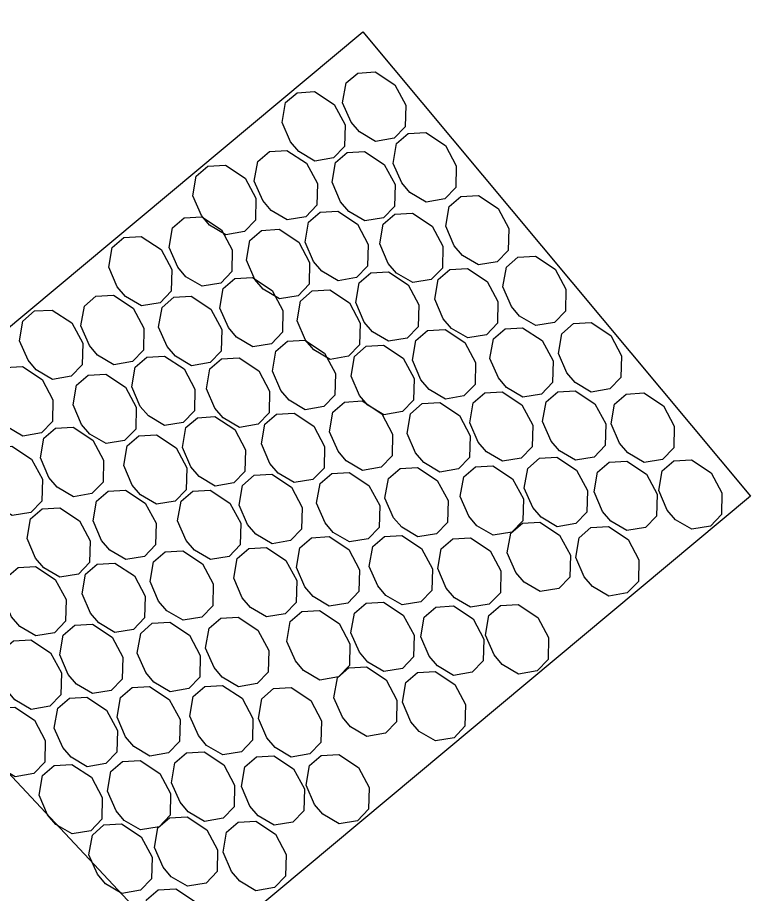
# Model space of a CAD drawing. Extents: x 2042995 to 2043795, y 305365 to 306249.
# Drawn here: x 2043439.78 to 2043449.47, y 306074.97 to 306086.56 of the extents above; entities that cross this region are included whole.
import ezdxf

# ---------------------------------------------------------------- set-up
doc = ezdxf.new("R2010")
doc.units = 0
doc.layers.add('BR_GROUND LINES', color=7, linetype='Continuous')
doc.layers.add('BR_TEXT', color=7, linetype='Continuous')

msp = doc.modelspace()

# ---------------------------------------------------------------- linework, layer by layer
at = {"layer": 'BR_GROUND LINES'}
msp.add_line((2043407.059, 306111.357), (2043441.304, 306074.815), dxfattribs=at)
at = {"layer": 'BR_TEXT'}
msp.add_lwpolyline([(2043436.066, 306077.563), (2043435.136, 306078.676), (2043444.347, 306086.368), (2043449.475, 306080.228), (2043440.265, 306072.536), (2043439.335, 306073.649)], dxfattribs=at)
for points in [[(2043444.28, 306085.824), (2043444.512, 306085.838), (2043444.772, 306085.666), (2043444.915, 306085.4), (2043444.908, 306085.112), (2043444.762, 306084.961), (2043444.515, 306084.919), (2043444.302, 306085.045), (2043444.193, 306085.173), (2043444.08, 306085.431), (2043444.126, 306085.692)], [(2043443.479, 306085.564), (2043443.711, 306085.578), (2043443.971, 306085.406), (2043444.114, 306085.14), (2043444.107, 306084.852), (2043443.961, 306084.701), (2043443.714, 306084.659), (2043443.501, 306084.785), (2043443.392, 306084.913), (2043443.28, 306085.171), (2043443.325, 306085.432)], [(2043444.949, 306085.023), (2043445.182, 306085.036), (2043445.442, 306084.865), (2043445.584, 306084.598), (2043445.577, 306084.31), (2043445.431, 306084.159), (2043445.185, 306084.117), (2043444.971, 306084.243), (2043444.862, 306084.371), (2043444.75, 306084.629), (2043444.795, 306084.89)], [(2043443.112, 306084.788), (2043443.344, 306084.801), (2043443.605, 306084.63), (2043443.747, 306084.363), (2043443.74, 306084.075), (2043443.594, 306083.924), (2043443.348, 306083.882), (2043443.134, 306084.008), (2043443.025, 306084.136), (2043442.913, 306084.394), (2043442.958, 306084.655)], [(2043444.14, 306084.773), (2043444.372, 306084.786), (2043444.632, 306084.615), (2043444.775, 306084.348), (2043444.768, 306084.06), (2043444.622, 306083.909), (2043444.375, 306083.868), (2043444.162, 306083.994), (2043444.053, 306084.122), (2043443.941, 306084.379), (2043443.986, 306084.64)], [(2043442.3, 306084.591), (2043442.533, 306084.605), (2043442.793, 306084.433), (2043442.935, 306084.167), (2043442.928, 306083.879), (2043442.782, 306083.728), (2043442.536, 306083.686), (2043442.322, 306083.812), (2043442.213, 306083.94), (2043442.101, 306084.198), (2043442.146, 306084.459)], [(2043445.644, 306084.191), (2043445.876, 306084.205), (2043446.136, 306084.033), (2043446.279, 306083.767), (2043446.272, 306083.479), (2043446.126, 306083.328), (2043445.879, 306083.286), (2043445.665, 306083.412), (2043445.557, 306083.54), (2043445.444, 306083.798), (2043445.49, 306084.058)], [(2043443.784, 306083.983), (2043444.017, 306083.996), (2043444.277, 306083.825), (2043444.419, 306083.558), (2043444.412, 306083.27), (2043444.266, 306083.119), (2043444.02, 306083.077), (2043443.806, 306083.203), (2043443.697, 306083.331), (2043443.585, 306083.589), (2043443.63, 306083.85)], [(2043444.772, 306083.957), (2043445.005, 306083.971), (2043445.265, 306083.799), (2043445.407, 306083.533), (2043445.4, 306083.245), (2043445.254, 306083.094), (2043445.008, 306083.052), (2043444.794, 306083.178), (2043444.685, 306083.306), (2043444.573, 306083.564), (2043444.618, 306083.825)], [(2043441.987, 306083.91), (2043442.219, 306083.923), (2043442.479, 306083.752), (2043442.622, 306083.485), (2043442.615, 306083.197), (2043442.469, 306083.046), (2043442.223, 306083.004), (2043442.009, 306083.13), (2043441.9, 306083.258), (2043441.788, 306083.516), (2043441.833, 306083.777)], [(2043443.009, 306083.743), (2043443.241, 306083.757), (2043443.501, 306083.585), (2043443.644, 306083.319), (2043443.637, 306083.031), (2043443.491, 306082.879), (2043443.244, 306082.838), (2043443.03, 306082.964), (2043442.922, 306083.092), (2043442.809, 306083.35), (2043442.855, 306083.61)], [(2043441.186, 306083.65), (2043441.418, 306083.663), (2043441.679, 306083.492), (2043441.821, 306083.225), (2043441.814, 306082.937), (2043441.668, 306082.786), (2043441.422, 306082.744), (2043441.208, 306082.87), (2043441.099, 306082.998), (2043440.987, 306083.256), (2043441.032, 306083.517)], [(2043446.4, 306083.388), (2043446.632, 306083.402), (2043446.892, 306083.23), (2043447.035, 306082.964), (2043447.028, 306082.676), (2043446.882, 306082.524), (2043446.635, 306082.483), (2043446.421, 306082.609), (2043446.313, 306082.737), (2043446.2, 306082.995), (2043446.246, 306083.255)], [(2043445.499, 306083.227), (2043445.732, 306083.24), (2043445.992, 306083.069), (2043446.134, 306082.802), (2043446.127, 306082.514), (2043445.982, 306082.363), (2043445.735, 306082.321), (2043445.521, 306082.447), (2043445.412, 306082.575), (2043445.3, 306082.833), (2043445.345, 306083.094)], [(2043442.656, 306083.108), (2043442.889, 306083.122), (2043443.149, 306082.95), (2043443.292, 306082.683), (2043443.285, 306082.396), (2043443.139, 306082.244), (2043442.892, 306082.203), (2043442.678, 306082.329), (2043442.57, 306082.457), (2043442.457, 306082.714), (2043442.503, 306082.975)], [(2043444.454, 306083.181), (2043444.686, 306083.195), (2043444.946, 306083.023), (2043445.089, 306082.757), (2043445.082, 306082.469), (2043444.936, 306082.318), (2043444.689, 306082.276), (2043444.476, 306082.402), (2043444.367, 306082.53), (2043444.255, 306082.788), (2043444.3, 306083.048)], [(2043443.678, 306082.942), (2043443.91, 306082.955), (2043444.171, 306082.784), (2043444.313, 306082.517), (2043444.306, 306082.229), (2043444.16, 306082.078), (2043443.914, 306082.036), (2043443.7, 306082.162), (2043443.591, 306082.29), (2043443.479, 306082.548), (2043443.524, 306082.809)], [(2043440.819, 306082.873), (2043441.052, 306082.886), (2043441.312, 306082.715), (2043441.454, 306082.448), (2043441.447, 306082.16), (2043441.302, 306082.009), (2043441.055, 306081.967), (2043440.841, 306082.093), (2043440.732, 306082.221), (2043440.62, 306082.479), (2043440.665, 306082.74)], [(2043441.847, 306082.858), (2043442.08, 306082.872), (2043442.34, 306082.7), (2043442.482, 306082.434), (2043442.475, 306082.146), (2043442.329, 306081.994), (2043442.083, 306081.953), (2043441.869, 306082.079), (2043441.76, 306082.207), (2043441.648, 306082.465), (2043441.693, 306082.725)], [(2043440.007, 306082.677), (2043440.24, 306082.69), (2043440.5, 306082.519), (2043440.643, 306082.252), (2043440.636, 306081.964), (2043440.49, 306081.813), (2043440.243, 306081.771), (2043440.029, 306081.897), (2043439.921, 306082.025), (2043439.808, 306082.283), (2043439.853, 306082.544)], [(2043445.204, 306082.419), (2043445.436, 306082.432), (2043445.696, 306082.261), (2043445.839, 306081.994), (2043445.832, 306081.706), (2043445.686, 306081.555), (2043445.44, 306081.513), (2043445.226, 306081.639), (2043445.117, 306081.767), (2043445.005, 306082.025), (2043445.05, 306082.286)], [(2043446.229, 306082.443), (2043446.461, 306082.456), (2043446.721, 306082.285), (2043446.864, 306082.018), (2043446.857, 306081.73), (2043446.711, 306081.579), (2043446.464, 306081.537), (2043446.25, 306081.663), (2043446.142, 306081.791), (2043446.029, 306082.049), (2043446.075, 306082.31)], [(2043447.133, 306082.51), (2043447.366, 306082.523), (2043447.626, 306082.352), (2043447.768, 306082.085), (2043447.761, 306081.797), (2043447.615, 306081.646), (2043447.369, 306081.604), (2043447.155, 306081.73), (2043447.046, 306081.858), (2043446.934, 306082.116), (2043446.979, 306082.377)], [(2043443.351, 306082.276), (2043443.583, 306082.29), (2043443.843, 306082.118), (2043443.986, 306081.852), (2043443.979, 306081.564), (2043443.833, 306081.413), (2043443.587, 306081.371), (2043443.373, 306081.497), (2043443.264, 306081.625), (2043443.152, 306081.883), (2043443.197, 306082.144)], [(2043444.391, 306082.21), (2043444.623, 306082.224), (2043444.883, 306082.052), (2043445.026, 306081.786), (2043445.019, 306081.498), (2043444.873, 306081.347), (2043444.627, 306081.305), (2043444.413, 306081.431), (2043444.304, 306081.559), (2043444.192, 306081.817), (2043444.237, 306082.077)], [(2043441.492, 306082.068), (2043441.724, 306082.081), (2043441.984, 306081.91), (2043442.127, 306081.643), (2043442.12, 306081.355), (2043441.974, 306081.204), (2043441.727, 306081.163), (2043441.513, 306081.289), (2043441.405, 306081.416), (2043441.292, 306081.674), (2043441.338, 306081.935)], [(2043442.48, 306082.043), (2043442.712, 306082.056), (2043442.972, 306081.885), (2043443.115, 306081.618), (2043443.108, 306081.33), (2043442.962, 306081.179), (2043442.715, 306081.137), (2043442.501, 306081.263), (2043442.393, 306081.391), (2043442.28, 306081.649), (2043442.326, 306081.91)], [(2043439.615, 306081.928), (2043439.847, 306081.942), (2043440.107, 306081.77), (2043440.25, 306081.504), (2043440.243, 306081.216), (2043440.097, 306081.065), (2043439.85, 306081.023), (2043439.637, 306081.149), (2043439.528, 306081.277), (2043439.416, 306081.535), (2043439.461, 306081.795)], [(2043440.716, 306081.828), (2043440.948, 306081.842), (2043441.208, 306081.67), (2043441.351, 306081.404), (2043441.344, 306081.116), (2043441.198, 306080.965), (2043440.952, 306080.923), (2043440.738, 306081.049), (2043440.629, 306081.177), (2043440.517, 306081.435), (2043440.562, 306081.695)], [(2043446.925, 306081.609), (2043447.158, 306081.622), (2043447.418, 306081.451), (2043447.56, 306081.184), (2043447.553, 306080.896), (2043447.407, 306080.745), (2043447.161, 306080.703), (2043446.947, 306080.829), (2043446.838, 306080.957), (2043446.726, 306081.215), (2043446.771, 306081.476)], [(2043445.961, 306081.594), (2043446.193, 306081.608), (2043446.453, 306081.436), (2043446.596, 306081.169), (2043446.589, 306080.881), (2043446.443, 306080.73), (2043446.197, 306080.689), (2043445.983, 306080.815), (2043445.874, 306080.943), (2043445.762, 306081.2), (2043445.807, 306081.461)], [(2043447.831, 306081.579), (2043448.063, 306081.593), (2043448.324, 306081.421), (2043448.466, 306081.154), (2043448.459, 306080.867), (2043448.313, 306080.715), (2043448.067, 306080.674), (2043447.853, 306080.8), (2043447.744, 306080.928), (2043447.632, 306081.185), (2043447.677, 306081.446)], [(2043444.107, 306081.473), (2043444.339, 306081.487), (2043444.599, 306081.315), (2043444.742, 306081.049), (2043444.735, 306080.761), (2043444.589, 306080.61), (2043444.342, 306080.568), (2043444.129, 306080.694), (2043444.02, 306080.822), (2043443.908, 306081.08), (2043443.953, 306081.34)], [(2043445.132, 306081.452), (2043445.365, 306081.465), (2043445.625, 306081.294), (2043445.767, 306081.027), (2043445.76, 306080.739), (2043445.614, 306080.588), (2043445.368, 306080.546), (2043445.154, 306080.672), (2043445.045, 306080.8), (2043444.933, 306081.058), (2043444.978, 306081.319)], [(2043442.161, 306081.266), (2043442.393, 306081.28), (2043442.654, 306081.108), (2043442.796, 306080.842), (2043442.789, 306080.554), (2043442.643, 306080.403), (2043442.397, 306080.361), (2043442.183, 306080.487), (2043442.074, 306080.615), (2043441.962, 306080.873), (2043442.007, 306081.134)], [(2043443.207, 306081.312), (2043443.439, 306081.325), (2043443.699, 306081.154), (2043443.842, 306080.887), (2043443.835, 306080.599), (2043443.689, 306080.448), (2043443.442, 306080.407), (2043443.228, 306080.533), (2043443.12, 306080.66), (2043443.007, 306080.918), (2043443.053, 306081.179)], [(2043440.284, 306081.127), (2043440.517, 306081.14), (2043440.777, 306080.969), (2043440.919, 306080.702), (2043440.912, 306080.414), (2043440.766, 306080.263), (2043440.52, 306080.221), (2043440.306, 306080.347), (2043440.197, 306080.475), (2043440.085, 306080.733), (2043440.13, 306080.994)], [(2043441.385, 306081.027), (2043441.618, 306081.04), (2043441.878, 306080.869), (2043442.02, 306080.602), (2043442.013, 306080.314), (2043441.868, 306080.163), (2043441.621, 306080.121), (2043441.407, 306080.247), (2043441.299, 306080.375), (2043441.186, 306080.633), (2043441.231, 306080.894)], [(2043439.475, 306080.877), (2043439.707, 306080.89), (2043439.967, 306080.719), (2043440.11, 306080.452), (2043440.103, 306080.164), (2043439.957, 306080.013), (2043439.71, 306079.971), (2043439.497, 306080.097), (2043439.388, 306080.225), (2043439.276, 306080.483), (2043439.321, 306080.744)], [(2043446.683, 306080.729), (2043446.916, 306080.743), (2043447.176, 306080.571), (2043447.318, 306080.304), (2043447.311, 306080.016), (2043447.166, 306079.865), (2043446.919, 306079.824), (2043446.705, 306079.95), (2043446.597, 306080.078), (2043446.484, 306080.335), (2043446.529, 306080.596)], [(2043447.606, 306080.677), (2043447.838, 306080.691), (2043448.098, 306080.519), (2043448.241, 306080.253), (2043448.234, 306079.965), (2043448.088, 306079.814), (2043447.841, 306079.772), (2043447.628, 306079.898), (2043447.519, 306080.026), (2043447.407, 306080.284), (2043447.452, 306080.544)], [(2043448.462, 306080.696), (2043448.695, 306080.71), (2043448.955, 306080.538), (2043449.097, 306080.272), (2043449.09, 306079.984), (2043448.944, 306079.832), (2043448.698, 306079.791), (2043448.484, 306079.917), (2043448.375, 306080.045), (2043448.263, 306080.302), (2043448.308, 306080.563)], [(2043444.84, 306080.595), (2043445.073, 306080.608), (2043445.333, 306080.437), (2043445.476, 306080.17), (2043445.469, 306079.882), (2043445.323, 306079.731), (2043445.076, 306079.69), (2043444.862, 306079.816), (2043444.754, 306079.943), (2043444.641, 306080.201), (2043444.686, 306080.462)], [(2043445.836, 306080.616), (2043446.068, 306080.63), (2043446.328, 306080.458), (2043446.471, 306080.192), (2043446.464, 306079.904), (2043446.318, 306079.753), (2043446.071, 306079.711), (2043445.858, 306079.837), (2043445.749, 306079.965), (2043445.637, 306080.223), (2043445.682, 306080.483)], [(2043442.911, 306080.504), (2043443.144, 306080.517), (2043443.404, 306080.346), (2043443.546, 306080.079), (2043443.539, 306079.791), (2043443.393, 306079.64), (2043443.147, 306079.599), (2043442.933, 306079.725), (2043442.824, 306079.853), (2043442.712, 306080.11), (2043442.757, 306080.371)], [(2043443.936, 306080.528), (2043444.168, 306080.542), (2043444.428, 306080.37), (2043444.571, 306080.103), (2043444.564, 306079.815), (2043444.418, 306079.664), (2043444.172, 306079.623), (2043443.958, 306079.749), (2043443.849, 306079.877), (2043443.737, 306080.134), (2043443.782, 306080.395)], [(2043440.979, 306080.295), (2043441.211, 306080.309), (2043441.471, 306080.137), (2043441.614, 306079.871), (2043441.607, 306079.583), (2043441.461, 306079.431), (2043441.214, 306079.39), (2043441.001, 306079.516), (2043440.892, 306079.644), (2043440.78, 306079.901), (2043440.825, 306080.162)], [(2043442.098, 306080.295), (2043442.331, 306080.309), (2043442.591, 306080.137), (2043442.733, 306079.871), (2043442.726, 306079.583), (2043442.58, 306079.432), (2043442.334, 306079.39), (2043442.12, 306079.516), (2043442.011, 306079.644), (2043441.899, 306079.902), (2043441.944, 306080.163)], [(2043440.107, 306080.061), (2043440.34, 306080.075), (2043440.6, 306079.903), (2043440.742, 306079.637), (2043440.735, 306079.349), (2043440.589, 306079.198), (2043440.343, 306079.156), (2043440.129, 306079.282), (2043440.02, 306079.41), (2043439.908, 306079.668), (2043439.953, 306079.929)], [(2043446.458, 306079.871), (2043446.69, 306079.885), (2043446.95, 306079.713), (2043447.093, 306079.447), (2043447.086, 306079.159), (2043446.94, 306079.008), (2043446.693, 306078.966), (2043446.48, 306079.092), (2043446.371, 306079.22), (2043446.259, 306079.478), (2043446.304, 306079.739)], [(2043447.364, 306079.812), (2043447.596, 306079.826), (2043447.857, 306079.654), (2043447.999, 306079.387), (2043447.992, 306079.1), (2043447.846, 306078.948), (2043447.6, 306078.907), (2043447.386, 306079.033), (2043447.277, 306079.161), (2043447.165, 306079.418), (2043447.21, 306079.679)], [(2043443.668, 306079.679), (2043443.901, 306079.693), (2043444.161, 306079.521), (2043444.303, 306079.255), (2043444.296, 306078.967), (2043444.15, 306078.815), (2043443.904, 306078.774), (2043443.69, 306078.9), (2043443.581, 306079.028), (2043443.469, 306079.286), (2043443.514, 306079.546)], [(2043444.633, 306079.694), (2043444.865, 306079.708), (2043445.125, 306079.536), (2043445.268, 306079.269), (2043445.261, 306078.982), (2043445.115, 306078.83), (2043444.868, 306078.789), (2043444.654, 306078.915), (2043444.546, 306079.043), (2043444.433, 306079.3), (2043444.479, 306079.561)], [(2043445.538, 306079.664), (2043445.771, 306079.678), (2043446.031, 306079.506), (2043446.173, 306079.24), (2043446.167, 306078.952), (2043446.021, 306078.8), (2043445.774, 306078.759), (2043445.56, 306078.885), (2043445.452, 306079.013), (2043445.339, 306079.271), (2043445.384, 306079.531)], [(2043442.84, 306079.537), (2043443.072, 306079.55), (2043443.332, 306079.379), (2043443.475, 306079.112), (2043443.468, 306078.824), (2043443.322, 306078.673), (2043443.075, 306078.632), (2043442.861, 306078.758), (2043442.753, 306078.885), (2043442.64, 306079.143), (2043442.686, 306079.404)], [(2043441.735, 306079.492), (2043441.967, 306079.506), (2043442.227, 306079.334), (2043442.37, 306079.067), (2043442.363, 306078.78), (2043442.217, 306078.628), (2043441.97, 306078.587), (2043441.756, 306078.713), (2043441.648, 306078.841), (2043441.535, 306079.098), (2043441.581, 306079.359)], [(2043439.789, 306079.285), (2043440.021, 306079.299), (2043440.281, 306079.127), (2043440.424, 306078.86), (2043440.417, 306078.573), (2043440.271, 306078.421), (2043440.024, 306078.38), (2043439.811, 306078.506), (2043439.702, 306078.634), (2043439.59, 306078.891), (2043439.635, 306079.152)], [(2043440.834, 306079.331), (2043441.067, 306079.344), (2043441.327, 306079.173), (2043441.469, 306078.906), (2043441.462, 306078.618), (2043441.317, 306078.467), (2043441.07, 306078.425), (2043440.856, 306078.551), (2043440.747, 306078.679), (2043440.635, 306078.937), (2043440.68, 306079.198)], [(2043444.391, 306078.814), (2043444.623, 306078.828), (2043444.883, 306078.656), (2043445.026, 306078.39), (2043445.019, 306078.102), (2043444.873, 306077.95), (2043444.626, 306077.909), (2043444.413, 306078.035), (2043444.304, 306078.163), (2043444.191, 306078.421), (2043444.237, 306078.681)], [(2043445.313, 306078.762), (2043445.546, 306078.776), (2043445.806, 306078.604), (2043445.948, 306078.338), (2043445.941, 306078.05), (2043445.795, 306077.899), (2043445.549, 306077.857), (2043445.335, 306077.983), (2043445.226, 306078.111), (2043445.114, 306078.369), (2043445.159, 306078.63)], [(2043446.17, 306078.781), (2043446.402, 306078.795), (2043446.662, 306078.623), (2043446.805, 306078.357), (2043446.798, 306078.069), (2043446.652, 306077.918), (2043446.405, 306077.876), (2043446.191, 306078.002), (2043446.083, 306078.13), (2043445.97, 306078.388), (2043446.016, 306078.648)], [(2043442.468, 306078.614), (2043442.701, 306078.627), (2043442.961, 306078.456), (2043443.103, 306078.189), (2043443.096, 306077.901), (2043442.95, 306077.75), (2043442.704, 306077.708), (2043442.49, 306077.834), (2043442.381, 306077.962), (2043442.269, 306078.22), (2043442.314, 306078.481)], [(2043443.543, 306078.701), (2043443.775, 306078.715), (2043444.035, 306078.543), (2043444.178, 306078.277), (2043444.171, 306077.989), (2043444.025, 306077.838), (2043443.779, 306077.796), (2043443.565, 306077.922), (2043443.456, 306078.05), (2043443.344, 306078.308), (2043443.389, 306078.569)], [(2043440.539, 306078.523), (2043440.771, 306078.536), (2043441.031, 306078.365), (2043441.174, 306078.098), (2043441.167, 306077.81), (2043441.021, 306077.659), (2043440.775, 306077.617), (2043440.561, 306077.743), (2043440.452, 306077.871), (2043440.34, 306078.129), (2043440.385, 306078.39)], [(2043441.564, 306078.547), (2043441.796, 306078.56), (2043442.056, 306078.389), (2043442.199, 306078.122), (2043442.192, 306077.834), (2043442.046, 306077.683), (2043441.799, 306077.641), (2043441.585, 306077.767), (2043441.477, 306077.895), (2043441.364, 306078.153), (2043441.41, 306078.414)], [(2043439.726, 306078.314), (2043439.958, 306078.328), (2043440.218, 306078.156), (2043440.361, 306077.89), (2043440.354, 306077.602), (2043440.208, 306077.45), (2043439.962, 306077.409), (2043439.748, 306077.535), (2043439.639, 306077.663), (2043439.527, 306077.921), (2043439.572, 306078.181)], [(2043444.165, 306077.957), (2043444.397, 306077.97), (2043444.658, 306077.799), (2043444.8, 306077.532), (2043444.793, 306077.244), (2043444.647, 306077.093), (2043444.401, 306077.051), (2043444.187, 306077.177), (2043444.078, 306077.305), (2043443.966, 306077.563), (2043444.011, 306077.824)], [(2043445.071, 306077.897), (2043445.304, 306077.911), (2043445.564, 306077.739), (2043445.706, 306077.473), (2043445.699, 306077.185), (2043445.554, 306077.034), (2043445.307, 306076.992), (2043445.093, 306077.118), (2043444.985, 306077.246), (2043444.872, 306077.504), (2043444.917, 306077.764)], [(2043441.296, 306077.698), (2043441.528, 306077.711), (2043441.788, 306077.54), (2043441.931, 306077.273), (2043441.924, 306076.985), (2043441.778, 306076.834), (2043441.532, 306076.792), (2043441.318, 306076.918), (2043441.209, 306077.046), (2043441.097, 306077.304), (2043441.142, 306077.565)], [(2043442.26, 306077.713), (2043442.493, 306077.726), (2043442.753, 306077.555), (2043442.895, 306077.288), (2043442.888, 306077), (2043442.742, 306076.849), (2043442.496, 306076.807), (2043442.282, 306076.933), (2043442.173, 306077.061), (2043442.061, 306077.319), (2043442.106, 306077.58)], [(2043443.166, 306077.683), (2043443.399, 306077.696), (2043443.659, 306077.525), (2043443.801, 306077.258), (2043443.794, 306076.97), (2043443.648, 306076.819), (2043443.402, 306076.777), (2043443.188, 306076.903), (2043443.079, 306077.031), (2043442.967, 306077.289), (2043443.012, 306077.55)], [(2043440.467, 306077.556), (2043440.7, 306077.569), (2043440.96, 306077.398), (2043441.102, 306077.131), (2043441.095, 306076.843), (2043440.949, 306076.692), (2043440.703, 306076.65), (2043440.489, 306076.776), (2043440.38, 306076.904), (2043440.268, 306077.162), (2043440.313, 306077.423)], [(2043439.514, 306077.423), (2043439.747, 306077.437), (2043440.007, 306077.265), (2043440.149, 306076.998), (2043440.142, 306076.711), (2043439.996, 306076.559), (2043439.75, 306076.518), (2043439.536, 306076.644), (2043439.427, 306076.772), (2043439.315, 306077.029), (2043439.36, 306077.29)], [(2043442.018, 306076.833), (2043442.251, 306076.846), (2043442.511, 306076.675), (2043442.653, 306076.408), (2043442.647, 306076.12), (2043442.501, 306075.969), (2043442.254, 306075.927), (2043442.04, 306076.053), (2043441.932, 306076.181), (2043441.819, 306076.439), (2043441.864, 306076.7)], [(2043442.941, 306076.781), (2043443.173, 306076.795), (2043443.433, 306076.623), (2043443.576, 306076.357), (2043443.569, 306076.069), (2043443.423, 306075.918), (2043443.176, 306075.876), (2043442.963, 306076.002), (2043442.854, 306076.13), (2043442.742, 306076.388), (2043442.787, 306076.648)], [(2043443.797, 306076.8), (2043444.03, 306076.813), (2043444.29, 306076.642), (2043444.432, 306076.375), (2043444.425, 306076.087), (2043444.279, 306075.936), (2043444.033, 306075.895), (2043443.819, 306076.021), (2043443.71, 306076.149), (2043443.598, 306076.406), (2043443.643, 306076.667)], [(2043440.267, 306076.667), (2043440.499, 306076.681), (2043440.759, 306076.51), (2043440.902, 306076.243), (2043440.895, 306075.955), (2043440.749, 306075.804), (2043440.502, 306075.762), (2043440.289, 306075.888), (2043440.18, 306076.016), (2043440.068, 306076.274), (2043440.113, 306076.535)], [(2043441.171, 306076.72), (2043441.403, 306076.734), (2043441.663, 306076.562), (2043441.806, 306076.296), (2043441.799, 306076.008), (2043441.653, 306075.856), (2043441.406, 306075.815), (2043441.193, 306075.941), (2043441.084, 306076.069), (2043440.972, 306076.327), (2043441.017, 306076.587)], [(2043441.793, 306075.975), (2043442.025, 306075.989), (2043442.285, 306075.817), (2043442.428, 306075.551), (2043442.421, 306075.263), (2043442.275, 306075.112), (2043442.028, 306075.07), (2043441.815, 306075.196), (2043441.706, 306075.324), (2043441.594, 306075.582), (2043441.639, 306075.843)], [(2043440.925, 306075.88), (2043441.157, 306075.894), (2043441.417, 306075.722), (2043441.56, 306075.455), (2043441.553, 306075.168), (2043441.407, 306075.016), (2043441.16, 306074.975), (2043440.946, 306075.101), (2043440.838, 306075.229), (2043440.725, 306075.486), (2043440.771, 306075.747)], [(2043442.699, 306075.916), (2043442.931, 306075.929), (2043443.192, 306075.758), (2043443.334, 306075.491), (2043443.327, 306075.203), (2043443.181, 306075.052), (2043442.935, 306075.011), (2043442.721, 306075.137), (2043442.612, 306075.264), (2043442.5, 306075.522), (2043442.545, 306075.783)], [(2043441.642, 306075.021), (2043441.875, 306075.034), (2043442.135, 306074.863), (2043442.277, 306074.596), (2043442.27, 306074.308), (2043442.124, 306074.157), (2043441.878, 306074.115), (2043441.664, 306074.241), (2043441.555, 306074.369), (2043441.443, 306074.627), (2043441.488, 306074.888)]]:
    msp.add_lwpolyline(points, close=True, dxfattribs=at)

doc.saveas('drawing.dxf')
